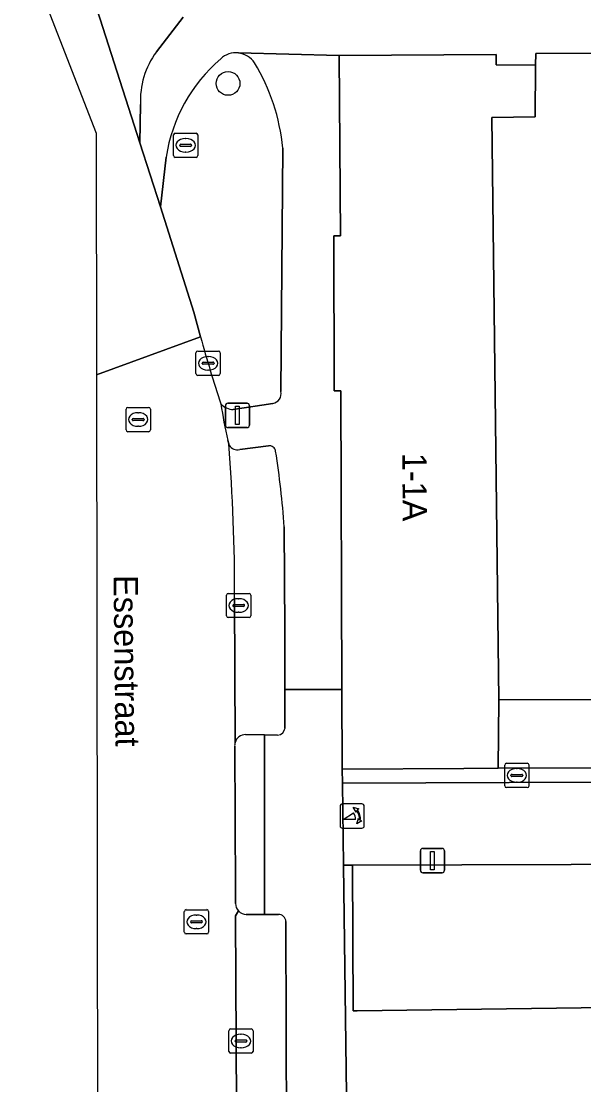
# Model space of a CAD drawing. Extents: x 159716 to 160783, y 383290 to 384031.
# Drawn here: x 160139.71 to 160162.87, y 383782.17 to 383825.95 of the extents above; entities that cross this region are included whole.
import ezdxf

# ---------------------------------------------------------------- set-up
doc = ezdxf.new("R2010")
doc.units = 0
for name, color, linetype in [('IMGEO_Boom', 7, 'Continuous'), ('IMGEO_Erf', 7, 'Continuous'), ('IMGEO_Groenvoorziening', 7, 'Continuous'), ('IMGEO_Kolk', 7, 'Continuous'), ('IMGEO_Lichtmast', 7, 'Continuous'), ('IMGEO_Muur', 7, 'Continuous'), ('IMGEO_Openbare_ruimte_label', 7, 'Continuous'), ('IMGEO_Pand', 7, 'Continuous'), ('IMGEO_Pand_nummerreeks', 7, 'Continuous'), ('IMGEO_Parkeervlak_open', 7, 'Continuous'), ('IMGEO_Poller', 7, 'Continuous'), ('IMGEO_Rijbaan_lokaal_open', 7, 'Continuous'), ('IMGEO_Rioolput', 7, 'Continuous'), ('IMGEO_Voetpad_open', 7, 'Continuous')]:
    doc.layers.add(name, color=color, linetype=linetype)

msp = doc.modelspace()

# ---------------------------------------------------------------- linework, layer by layer
at = {"layer": 'IMGEO_Boom'}
msp.add_circle((160148.224, 383823.395), 0.489, dxfattribs=at)
at = {"layer": 'IMGEO_Erf'}
msp.add_lwpolyline([(160166.868, 383785.39), (160153.538, 383785.214), (160153.369, 383785.212), (160153.352, 383791.207), (160152.978, 383791.206), (160153.242, 383771.241)], dxfattribs=at)
at = {"layer": 'IMGEO_Groenvoorziening'}
for points in [[(160150.4, 383810.714), (160150.476, 383820.735)], [(160145.674, 383820.364), (160145.445, 383818.315), (160146.815, 383813.982), (160147.091, 383812.958)], [(160148.439, 383809.97), (160150.066, 383810.216)]]:
    msp.add_lwpolyline(points, dxfattribs=at)
for centre, radius, start, end in [((160148.549, 383823.737), 0.917, 83.3291, 133.1657), ((160148.547, 383823.734), 0.92, 33.348, 83.2048), ((160152.292, 383819.329), 6.699, 130.7231, 171.1147), ((160142.232, 383819.951), 8.281, 5.4317, 31.1928), ((160208.154, 383830.042), 63.408, 195.63016, 198.23643), ((160149.992, 383810.627), 0.417, 280.2097, 12.0922), ((160148.453, 383810.68), 0.71, 222.6325, 268.837)]:
    msp.add_arc(centre, radius, start, end, dxfattribs=at)
at = {"layer": 'IMGEO_Kolk'}
for p, q in [((160146.904, 383811.447), (160146.904, 383812.299)), ((160146.979, 383812.373), (160147.831, 383812.373)), ((160147.905, 383812.299), (160147.905, 383811.447)), ((160147.163, 383811.867), (160147.163, 383811.879)), ((160147.206, 383811.916), (160147.604, 383811.916)), ((160147.392, 383812.153), (160147.417, 383812.153)), ((160147.647, 383811.879), (160147.647, 383811.867)), ((160147.601, 383811.83), (160147.203, 383811.83)), ((160147.415, 383811.593), (160147.39, 383811.593)), ((160147.831, 383811.373), (160146.979, 383811.373)), ((160148.161, 383801.473), (160148.161, 383802.325)), ((160148.236, 383802.399), (160149.088, 383802.399)), ((160149.162, 383802.325), (160149.162, 383801.473)), ((160148.42, 383801.893), (160148.42, 383801.905)), ((160148.858, 383801.856), (160148.46, 383801.856)), ((160148.463, 383801.942), (160148.861, 383801.942)), ((160148.649, 383802.179), (160148.674, 383802.179)), ((160148.904, 383801.905), (160148.904, 383801.893)), ((160149.088, 383801.399), (160148.236, 383801.399)), ((160148.672, 383801.619), (160148.647, 383801.619)), ((160159.612, 383794.476), (160159.612, 383795.328)), ((160159.687, 383795.402), (160160.539, 383795.402)), ((160160.613, 383795.328), (160160.613, 383794.476)), ((160159.871, 383794.896), (160159.871, 383794.908)), ((160160.309, 383794.859), (160159.911, 383794.859)), ((160159.914, 383794.945), (160160.312, 383794.945)), ((160160.1, 383795.182), (160160.125, 383795.182)), ((160160.355, 383794.908), (160160.355, 383794.896)), ((160160.539, 383794.402), (160159.687, 383794.402)), ((160160.123, 383794.622), (160160.098, 383794.622)), ((160148.255, 383783.54), (160148.255, 383784.392)), ((160148.33, 383784.466), (160149.182, 383784.466)), ((160149.256, 383784.392), (160149.256, 383783.54)), ((160148.514, 383783.96), (160148.514, 383783.972)), ((160148.952, 383783.923), (160148.554, 383783.923)), ((160148.557, 383784.009), (160148.955, 383784.009)), ((160148.743, 383784.246), (160148.768, 383784.246)), ((160148.998, 383783.972), (160148.998, 383783.96)), ((160149.182, 383783.466), (160148.33, 383783.466)), ((160148.766, 383783.686), (160148.741, 383783.686))]:
    msp.add_line(p, q, dxfattribs=at)
for points in [[(160146.904, 383811.447), (160146.904, 383812.299)], [(160146.979, 383812.373), (160147.831, 383812.373)], [(160147.905, 383812.299), (160147.905, 383811.447)], [(160147.831, 383811.373), (160146.979, 383811.373)], [(160148.161, 383801.473), (160148.161, 383802.325)], [(160148.236, 383802.399), (160149.088, 383802.399)], [(160149.162, 383802.325), (160149.162, 383801.473)], [(160149.088, 383801.399), (160148.236, 383801.399)], [(160159.612, 383794.476), (160159.612, 383795.328)], [(160159.687, 383795.402), (160160.539, 383795.402)], [(160160.613, 383795.328), (160160.613, 383794.476)], [(160160.539, 383794.402), (160159.687, 383794.402)], [(160148.255, 383783.54), (160148.255, 383784.392)], [(160148.33, 383784.466), (160149.182, 383784.466)], [(160149.256, 383784.392), (160149.256, 383783.54)], [(160149.182, 383783.466), (160148.33, 383783.466)]]:
    msp.add_lwpolyline(points, dxfattribs=at)
for centre, radius, start, end in [((160146.981, 383812.297), 0.0765, 91.552, 178.448), ((160146.981, 383812.297), 0.0765, 91.552, 178.448), ((160147.829, 383812.297), 0.0765, 1.552, 88.448), ((160147.829, 383812.297), 0.0765, 1.552, 88.448), ((160147.203, 383811.876), 0.0403, 85.8775, 175.7526), ((160147.2, 383811.866), 0.0366, 178.938, 274.7102), ((160147.604, 383811.873), 0.043, 264.8664, 352.4533), ((160147.608, 383811.878), 0.0386, 1.7309, 96.639), ((160146.981, 383811.449), 0.0765, 181.552, 268.448), ((160146.981, 383811.449), 0.0765, 181.552, 268.448), ((160147.829, 383811.449), 0.0765, 271.552, 358.448), ((160147.829, 383811.449), 0.0765, 271.552, 358.448), ((160148.238, 383802.323), 0.0765, 91.552, 178.448), ((160148.238, 383802.323), 0.0765, 91.552, 178.448), ((160149.086, 383802.323), 0.0765, 1.552, 88.448), ((160149.086, 383802.323), 0.0765, 1.552, 88.448), ((160148.46, 383801.902), 0.0403, 85.8775, 175.7526), ((160148.457, 383801.892), 0.0366, 178.938, 274.7102), ((160148.861, 383801.899), 0.043, 264.8664, 352.4533), ((160148.865, 383801.904), 0.0386, 1.7309, 96.639), ((160148.238, 383801.475), 0.0765, 181.552, 268.448), ((160148.238, 383801.475), 0.0765, 181.552, 268.448), ((160149.086, 383801.475), 0.0765, 271.552, 358.448), ((160149.086, 383801.475), 0.0765, 271.552, 358.448), ((160159.689, 383795.326), 0.0765, 91.552, 178.448), ((160159.689, 383795.326), 0.0765, 91.552, 178.448), ((160160.537, 383795.326), 0.0765, 1.552, 88.448), ((160160.537, 383795.326), 0.0765, 1.552, 88.448), ((160159.911, 383794.905), 0.0403, 85.8775, 175.7526), ((160159.908, 383794.895), 0.0366, 178.938, 274.7102), ((160160.312, 383794.902), 0.043, 264.8664, 352.4533), ((160160.316, 383794.907), 0.0386, 1.7309, 96.639), ((160159.689, 383794.478), 0.0765, 181.552, 268.448), ((160159.689, 383794.478), 0.0765, 181.552, 268.448), ((160160.537, 383794.478), 0.0765, 271.552, 358.448), ((160160.537, 383794.478), 0.0765, 271.552, 358.448), ((160148.332, 383784.39), 0.0765, 91.552, 178.448), ((160148.332, 383784.39), 0.0765, 91.552, 178.448), ((160149.18, 383784.39), 0.0765, 1.552, 88.448), ((160149.18, 383784.39), 0.0765, 1.552, 88.448), ((160148.554, 383783.969), 0.0403, 85.8775, 175.7526), ((160148.551, 383783.959), 0.0366, 178.938, 274.7102), ((160148.955, 383783.966), 0.043, 264.8664, 352.4533), ((160148.959, 383783.971), 0.0386, 1.7309, 96.639), ((160148.332, 383783.542), 0.0765, 181.552, 268.448), ((160148.332, 383783.542), 0.0765, 181.552, 268.448), ((160149.18, 383783.542), 0.0765, 271.552, 358.448), ((160149.18, 383783.542), 0.0765, 271.552, 358.448)]:
    msp.add_arc(centre, radius, start, end, dxfattribs=at)
for centre, major_axis, ratio, start_param, end_param in [((160147.391, 383811.873), (-0.387, 0.002), 0.722429, 4.712389, 7.853982), ((160147.416, 383811.873), (-0.39, 0.002), 0.717154, 1.570796, 4.712389), ((160148.648, 383801.899), (-0.387, 0.002), 0.722429, 4.712389, 7.853982), ((160148.673, 383801.899), (-0.39, 0.002), 0.717154, 1.570796, 4.712389), ((160160.099, 383794.902), (-0.387, 0.002), 0.722429, 4.712389, 7.853982), ((160160.124, 383794.902), (-0.39, 0.002), 0.717154, 1.570796, 4.712389), ((160148.742, 383783.966), (-0.387, 0.002), 0.722429, 4.712389, 7.853982), ((160148.767, 383783.966), (-0.39, 0.002), 0.717154, 1.570796, 4.712389)]:
    msp.add_ellipse(centre, major_axis=major_axis, ratio=ratio, start_param=start_param, end_param=end_param, dxfattribs=at)
at = {"layer": 'IMGEO_Lichtmast'}
for p, q in [((160148.115, 383809.326), (160148.115, 383810.126)), ((160148.115, 383810.126), (160148.115, 383809.326)), ((160148.215, 383810.226), (160149.005, 383810.226)), ((160149.005, 383810.226), (160148.215, 383810.226)), ((160149.105, 383810.126), (160149.105, 383809.326)), ((160149.105, 383809.326), (160149.105, 383810.126)), ((160149.005, 383809.226), (160148.215, 383809.226)), ((160148.215, 383809.226), (160149.005, 383809.226)), ((160156.145, 383790.996), (160156.145, 383791.796)), ((160156.145, 383791.796), (160156.145, 383790.996)), ((160156.245, 383791.896), (160157.035, 383791.896)), ((160157.035, 383791.896), (160156.245, 383791.896)), ((160157.135, 383791.796), (160157.135, 383790.996)), ((160157.135, 383790.996), (160157.135, 383791.796)), ((160157.035, 383790.896), (160156.245, 383790.896)), ((160156.245, 383790.896), (160157.035, 383790.896))]:
    msp.add_line(p, q, dxfattribs=at)
for points in [[(160148.535, 383810.101), (160148.685, 383810.101), (160148.685, 383809.351), (160148.535, 383809.351), (160148.535, 383810.101)], [(160156.565, 383791.771), (160156.715, 383791.771), (160156.715, 383791.021), (160156.565, 383791.021), (160156.565, 383791.771)]]:
    msp.add_lwpolyline(points, dxfattribs=at)
for centre, start, end in [((160148.215, 383810.126), 90, 180), ((160148.215, 383810.126), 90, 180), ((160149.005, 383810.126), 0, 90), ((160149.005, 383810.126), 360, 90), ((160148.215, 383809.326), 180, 270), ((160148.215, 383809.326), 180, 270), ((160149.005, 383809.326), 270, 0), ((160149.005, 383809.326), 270, 0), ((160156.245, 383791.796), 90, 180), ((160156.245, 383791.796), 90, 180), ((160157.035, 383791.796), 0, 90), ((160157.035, 383791.796), 360, 90), ((160156.245, 383790.996), 180, 270), ((160156.245, 383790.996), 180, 270), ((160157.035, 383790.996), 270, 0), ((160157.035, 383790.996), 270, 0)]:
    msp.add_arc(centre, 0.1, start, end, dxfattribs=at)
at = {"layer": 'IMGEO_Muur'}
msp.add_lwpolyline([(160153.242, 383771.241), (160152.978, 383791.206)], dxfattribs=at)
at = {"layer": 'IMGEO_Pand'}
for points in [[(160159.084, 383821.993), (160160.862, 383822.014), (160160.884, 383824.144), (160159.257, 383824.155), (160159.26, 383824.59), (160152.8, 383824.55), (160152.851, 383817.116), (160152.575, 383817.116), (160152.59, 383810.741), (160152.872, 383810.741), (160152.915, 383798.434), (160152.926, 383795.166), (160157.927, 383795.189), (160159.348, 383795.196), (160159.37, 383798.01)], [(160197.306, 383816.257), (160197.305, 383819.798), (160197.303, 383824.328), (160197.322, 383824.705), (160160.894, 383824.625), (160160.884, 383824.144), (160160.862, 383822.014), (160159.084, 383821.993), (160159.37, 383798.01), (160163.525, 383798.024), (160186.319, 383798.103), (160186.457, 383798.103), (160188.631, 383798.111), (160197.345, 383798.087)], [(160153.352, 383791.207), (160153.369, 383785.212), (160153.538, 383785.214), (160166.868, 383785.39), (160166.851, 383791.246)]]:
    msp.add_lwpolyline(points, close=True, dxfattribs=at)
at = {"layer": 'IMGEO_Parkeervlak_open'}
for points in [[(160148.274, 383808.502), (160148.251, 383808.549)], [(160149.888, 383808.474), (160148.703, 383808.319)], [(160150.569, 383796.865), (160150.567, 383798.434), (160150.565, 383800.877), (160150.532, 383805.136)], [(160148.493, 383802.208), (160148.513, 383796.259)], [(160148.948, 383796.584), (160149.719, 383796.572), (160150.265, 383796.564)], [(160148.657, 383789.323), (160148.538, 383789.115), (160148.628, 383770.843)], [(160150.295, 383789.179), (160149.731, 383789.177), (160148.975, 383789.174)], [(160150.658, 383771.434), (160150.605, 383788.886)]]:
    msp.add_lwpolyline(points, dxfattribs=at)
for centre, radius, start, end in [((160075.924, 383802.614), 72.57, 359.67978, 4.69141), ((160148.611, 383808.697), 0.389, 210.1149, 283.6815), ((160149.923, 383808.215), 0.262, 7.3052, 97.5953), ((160118.031, 383803.056), 32.568, 3.6612, 9.1727), ((160148.943, 383796.137), 0.447, 89.4035, 164.1252), ((160150.245, 383796.888), 0.325, 273.5059, 355.9259), ((160149.004, 383789.649), 0.476, 223.2545, 266.5343), ((160150.314, 383788.889), 0.291, 359.4876, 93.7421)]:
    msp.add_arc(centre, radius, start, end, dxfattribs=at)
at = {"layer": 'IMGEO_Poller'}
for p, q in [((160152.835, 383793.634), (160152.835, 383792.827)), ((160152.835, 383793.634), (160152.835, 383792.827)), ((160153.737, 383793.729), (160152.929, 383793.729)), ((160153.737, 383793.729), (160152.929, 383793.729)), ((160153.831, 383792.827), (160153.831, 383793.634)), ((160153.831, 383792.827), (160153.831, 383793.634)), ((160152.929, 383792.732), (160153.737, 383792.732)), ((160152.929, 383792.732), (160153.737, 383792.732))]:
    msp.add_line(p, q, dxfattribs=at)
for points in [[(160153.514, 383793.458), (160153.502, 383793.385), (160153.377, 383793.59)], [(160153.377, 383793.59), (160153.608, 383793.524), (160153.537, 383793.492)], [(160153.47, 383793.085), (160152.957, 383793.085), (160153.387, 383793.36)], [(160153.53, 383792.913), (160153.596, 383793.144), (160153.626, 383793.076)], [(160153.662, 383793.049), (160153.734, 383793.038), (160153.53, 383792.913)]]:
    msp.add_lwpolyline(points, dxfattribs=at)
for centre, radius, start, end in [((160152.929, 383793.634), 0.0946, 90, 180), ((160152.929, 383793.634), 0.0946, 90, 180), ((160153.156, 383793.145), 0.476, 351.7527, 41.1691), ((160153.156, 383793.145), 0.516, 349.3569, 42.2912), ((160153.737, 383793.634), 0.0946, 0, 90), ((160153.737, 383793.634), 0.0946, 0, 90), ((160153.142, 383793.135), 0.332, 351.3247, 42.4854), ((160152.929, 383792.827), 0.0946, 180, 270), ((160152.929, 383792.827), 0.0946, 180, 270), ((160153.737, 383792.827), 0.0946, 270, 0), ((160153.737, 383792.827), 0.0946, 270, 0)]:
    msp.add_arc(centre, radius, start, end, dxfattribs=at)
at = {"layer": 'IMGEO_Rijbaan_lokaal_open'}
for points in [[(160139.713, 383829.286), (160142.8, 383821.348), (160142.812, 383811.399)], [(160142.25, 383828.278), (160144.6, 383820.95), (160144.621, 383822.52)], [(160142.812, 383811.399), (160147.091, 383812.958), (160146.815, 383813.982), (160145.445, 383818.315), (160144.6, 383820.95), (160142.25, 383828.278)], [(160145.273, 383824.691), (160146.384, 383826.123)], [(160147.091, 383812.958), (160142.812, 383811.399), (160142.86, 383769.62)], [(160148.251, 383808.549), (160148.213, 383808.696)], [(160148.513, 383796.259), (160148.493, 383802.208)], [(160148.531, 383789.635), (160148.531, 383790.129), (160148.498, 383796.102)], [(160208.246, 383795.28), (160199.565, 383795.252), (160199.564, 383794.734), (160187.229, 383794.72), (160152.934, 383794.58), (160152.978, 383791.206), (160153.352, 383791.207), (160166.851, 383791.246), (160171.788, 383791.266), (160174.105, 383791.281), (160176.091, 383791.294), (160182.339, 383791.288), (160184.646, 383791.298), (160186.635, 383791.306), (160191.758, 383791.321), (160194.084, 383791.353), (160196.014, 383791.38), (160201.273, 383791.333), (160203.587, 383791.35), (160205.579, 383791.364), (160210.551, 383791.389)], [(160142.86, 383769.62), (160148.636, 383769.597), (160148.611, 383770.724), (160148.628, 383770.843), (160148.538, 383789.115), (160148.657, 383789.323)]]:
    msp.add_lwpolyline(points, dxfattribs=at)
msp.add_lwpolyline([(160152.934, 383794.58), (160187.229, 383794.72), (160199.564, 383794.734), (160199.565, 383795.252), (160188.011, 383795.215), (160187.214, 383795.226), (160159.348, 383795.196), (160157.927, 383795.189), (160152.926, 383795.166)], close=True, dxfattribs=at)
for centre, radius, start, end in [((160148.003, 383822.688), 3.386, 143.7287, 182.8389), ((160208.154, 383830.042), 63.408, 195.63016, 198.23643), ((160167.734, 383813.137), 20.02, 188.4378, 192.8154), ((160075.924, 383802.614), 72.57, 359.67978, 4.69141), ((160148.977, 383796.135), 0.48, 165.0922, 183.9927), ((160148.998, 383789.642), 0.467, 180.8581, 223.1241)]:
    msp.add_arc(centre, radius, start, end, dxfattribs=at)
at = {"layer": 'IMGEO_Rioolput'}
for p, q in [((160145.979, 383820.421), (160145.979, 383821.273)), ((160146.054, 383821.347), (160146.906, 383821.347)), ((160146.467, 383821.127), (160146.492, 383821.127)), ((160146.98, 383821.273), (160146.98, 383820.421)), ((160146.238, 383820.841), (160146.238, 383820.853)), ((160146.676, 383820.804), (160146.278, 383820.804)), ((160146.281, 383820.89), (160146.679, 383820.89)), ((160146.722, 383820.853), (160146.722, 383820.841)), ((160146.906, 383820.347), (160146.054, 383820.347)), ((160146.49, 383820.567), (160146.465, 383820.567)), ((160144.025, 383809.13), (160144.025, 383809.982)), ((160144.1, 383810.056), (160144.952, 383810.056)), ((160144.513, 383809.836), (160144.538, 383809.836)), ((160145.026, 383809.982), (160145.026, 383809.13)), ((160144.284, 383809.55), (160144.284, 383809.562)), ((160144.722, 383809.513), (160144.324, 383809.513)), ((160144.327, 383809.599), (160144.725, 383809.599)), ((160144.536, 383809.276), (160144.511, 383809.276)), ((160144.768, 383809.562), (160144.768, 383809.55)), ((160144.952, 383809.056), (160144.1, 383809.056)), ((160146.425, 383788.449), (160146.425, 383789.301)), ((160146.5, 383789.375), (160147.352, 383789.375)), ((160146.913, 383789.155), (160146.938, 383789.155)), ((160147.426, 383789.301), (160147.426, 383788.449)), ((160146.684, 383788.869), (160146.684, 383788.881)), ((160147.122, 383788.832), (160146.724, 383788.832)), ((160146.727, 383788.918), (160147.125, 383788.918)), ((160147.168, 383788.881), (160147.168, 383788.869)), ((160147.352, 383788.375), (160146.5, 383788.375)), ((160146.936, 383788.595), (160146.911, 383788.595))]:
    msp.add_line(p, q, dxfattribs=at)
for points in [[(160145.979, 383820.421), (160145.979, 383821.273)], [(160146.054, 383821.347), (160146.906, 383821.347)], [(160146.98, 383821.273), (160146.98, 383820.421)], [(160146.906, 383820.347), (160146.054, 383820.347)], [(160144.025, 383809.13), (160144.025, 383809.982)], [(160144.1, 383810.056), (160144.952, 383810.056)], [(160145.026, 383809.982), (160145.026, 383809.13)], [(160144.952, 383809.056), (160144.1, 383809.056)], [(160146.425, 383788.449), (160146.425, 383789.301)], [(160146.5, 383789.375), (160147.352, 383789.375)], [(160147.426, 383789.301), (160147.426, 383788.449)], [(160147.352, 383788.375), (160146.5, 383788.375)]]:
    msp.add_lwpolyline(points, dxfattribs=at)
for centre, radius, start, end in [((160146.056, 383821.271), 0.0765, 91.552, 178.448), ((160146.056, 383821.271), 0.0765, 91.552, 178.448), ((160146.904, 383821.271), 0.0765, 1.552, 88.448), ((160146.904, 383821.271), 0.0765, 1.552, 88.448), ((160146.278, 383820.85), 0.0403, 85.8775, 175.7526), ((160146.275, 383820.84), 0.0366, 178.938, 274.7102), ((160146.679, 383820.847), 0.043, 264.8664, 352.4533), ((160146.683, 383820.852), 0.0386, 1.7309, 96.639), ((160146.056, 383820.423), 0.0765, 181.552, 268.448), ((160146.056, 383820.423), 0.0765, 181.552, 268.448), ((160146.904, 383820.423), 0.0765, 271.552, 358.448), ((160146.904, 383820.423), 0.0765, 271.552, 358.448), ((160144.102, 383809.98), 0.0765, 91.552, 178.448), ((160144.102, 383809.98), 0.0765, 91.552, 178.448), ((160144.95, 383809.98), 0.0765, 1.552, 88.448), ((160144.95, 383809.98), 0.0765, 1.552, 88.448), ((160144.324, 383809.559), 0.0403, 85.8775, 175.7526), ((160144.321, 383809.549), 0.0366, 178.938, 274.7102), ((160144.725, 383809.556), 0.043, 264.8664, 352.4533), ((160144.729, 383809.561), 0.0386, 1.7309, 96.639), ((160144.102, 383809.132), 0.0765, 181.552, 268.448), ((160144.102, 383809.132), 0.0765, 181.552, 268.448), ((160144.95, 383809.132), 0.0765, 271.552, 358.448), ((160144.95, 383809.132), 0.0765, 271.552, 358.448), ((160146.502, 383789.299), 0.0765, 91.552, 178.448), ((160146.502, 383789.299), 0.0765, 91.552, 178.448), ((160147.35, 383789.299), 0.0765, 1.552, 88.448), ((160147.35, 383789.299), 0.0765, 1.552, 88.448), ((160146.724, 383788.878), 0.0403, 85.8775, 175.7526), ((160146.721, 383788.868), 0.0366, 178.938, 274.7102), ((160147.125, 383788.875), 0.043, 264.8664, 352.4533), ((160147.129, 383788.88), 0.0386, 1.7309, 96.639), ((160146.502, 383788.451), 0.0765, 181.552, 268.448), ((160146.502, 383788.451), 0.0765, 181.552, 268.448), ((160147.35, 383788.451), 0.0765, 271.552, 358.448), ((160147.35, 383788.451), 0.0765, 271.552, 358.448)]:
    msp.add_arc(centre, radius, start, end, dxfattribs=at)
for centre, major_axis, ratio, start_param, end_param in [((160146.466, 383820.847), (-0.387, 0.002), 0.722429, 4.712389, 7.853982), ((160146.491, 383820.847), (-0.39, 0.002), 0.717154, 1.570796, 4.712389), ((160144.512, 383809.556), (-0.387, 0.002), 0.722429, 4.712389, 7.853982), ((160144.537, 383809.556), (-0.39, 0.002), 0.717154, 1.570796, 4.712389), ((160146.912, 383788.875), (-0.387, 0.002), 0.722429, 4.712389, 7.853982), ((160146.937, 383788.875), (-0.39, 0.002), 0.717154, 1.570796, 4.712389)]:
    msp.add_ellipse(centre, major_axis=major_axis, ratio=ratio, start_param=start_param, end_param=end_param, dxfattribs=at)
at = {"layer": 'IMGEO_Voetpad_open'}
for points in [[(160148.656, 383824.648), (160152.8, 383824.55), (160159.26, 383824.59), (160159.257, 383824.155), (160160.884, 383824.144), (160160.894, 383824.625), (160197.322, 383824.705), (160197.303, 383824.328), (160198.403, 383824.309), (160198.403, 383824.688), (160201.137, 383824.694), (160201.136, 383824.399), (160206.798, 383824.41), (160206.82, 383824.713), (160225.267, 383824.758), (160225.267, 383824.332), (160228.576, 383824.356), (160228.576, 383824.752), (160228.896, 383824.729), (160228.933, 383824.866), (160229.025, 383825.006), (160229.124, 383824.942), (160232.403, 383829.882)], [(160146.384, 383826.123), (160145.273, 383824.691)], [(160152.8, 383824.55), (160148.656, 383824.648)], [(160150.532, 383805.136), (160150.565, 383800.877), (160150.567, 383798.434), (160152.915, 383798.434), (160152.872, 383810.741), (160152.59, 383810.741), (160152.575, 383817.116), (160152.851, 383817.116), (160152.8, 383824.55)], [(160144.621, 383822.52), (160144.6, 383820.95), (160145.445, 383818.315), (160145.674, 383820.364)], [(160150.476, 383820.735), (160150.4, 383810.714)], [(160150.066, 383810.216), (160148.439, 383809.97)], [(160148.213, 383808.696), (160148.251, 383808.549), (160148.274, 383808.502)], [(160148.703, 383808.319), (160149.888, 383808.474)], [(160152.978, 383791.206), (160152.934, 383794.58), (160152.926, 383795.166), (160152.915, 383798.434), (160150.567, 383798.434), (160150.569, 383796.865)], [(160186.326, 383795.781), (160163.531, 383795.646), (160163.527, 383797.151), (160163.525, 383798.024), (160159.37, 383798.01), (160159.348, 383795.196), (160187.214, 383795.226)], [(160149.719, 383796.572), (160148.948, 383796.584)], [(160148.975, 383789.174), (160149.731, 383789.177), (160149.73, 383789.702), (160149.719, 383796.572)], [(160150.265, 383796.564), (160149.719, 383796.572), (160149.73, 383789.702), (160149.731, 383789.177), (160150.295, 383789.179)], [(160148.498, 383796.102), (160148.531, 383790.129), (160148.531, 383789.635)], [(160153.242, 383771.241), (160152.978, 383791.206)], [(160150.605, 383788.886), (160150.658, 383771.434)]]:
    msp.add_lwpolyline(points, dxfattribs=at)
for centre, radius, start, end in [((160148.003, 383822.688), 3.386, 143.7287, 182.8389), ((160148.549, 383823.737), 0.917, 83.3291, 133.1657), ((160148.547, 383823.734), 0.92, 33.348, 83.2048), ((160152.292, 383819.329), 6.699, 130.7231, 171.1147), ((160142.232, 383819.951), 8.281, 5.4317, 31.1928), ((160149.992, 383810.627), 0.417, 280.2097, 12.0922), ((160148.453, 383810.68), 0.71, 222.6325, 268.837), ((160167.734, 383813.137), 20.02, 188.4378, 192.8154), ((160148.611, 383808.697), 0.389, 210.1149, 283.6815), ((160149.923, 383808.215), 0.262, 7.3052, 97.5953), ((160118.031, 383803.056), 32.568, 3.6612, 9.1727), ((160148.943, 383796.137), 0.447, 89.4035, 164.1252), ((160150.245, 383796.888), 0.325, 273.5059, 355.9259), ((160148.977, 383796.135), 0.48, 165.0922, 183.9927), ((160148.998, 383789.642), 0.467, 180.8581, 223.1241), ((160149.004, 383789.649), 0.476, 223.2545, 266.5343), ((160150.314, 383788.889), 0.291, 359.4876, 93.7421)]:
    msp.add_arc(centre, radius, start, end, dxfattribs=at)

# ---------------------------------------------------------------- texts
at = {"layer": 'IMGEO_Openbare_ruimte_label'}
msp.add_text('Essenstraat', height=1, rotation=270.6875, dxfattribs=at).set_placement((160143.51, 383803.147))
at = {"layer": 'IMGEO_Pand_nummerreeks'}
msp.add_text('1-1A', height=1, rotation=270.2003, dxfattribs=at).set_placement((160155.401, 383808.185))

doc.saveas('drawing.dxf')
